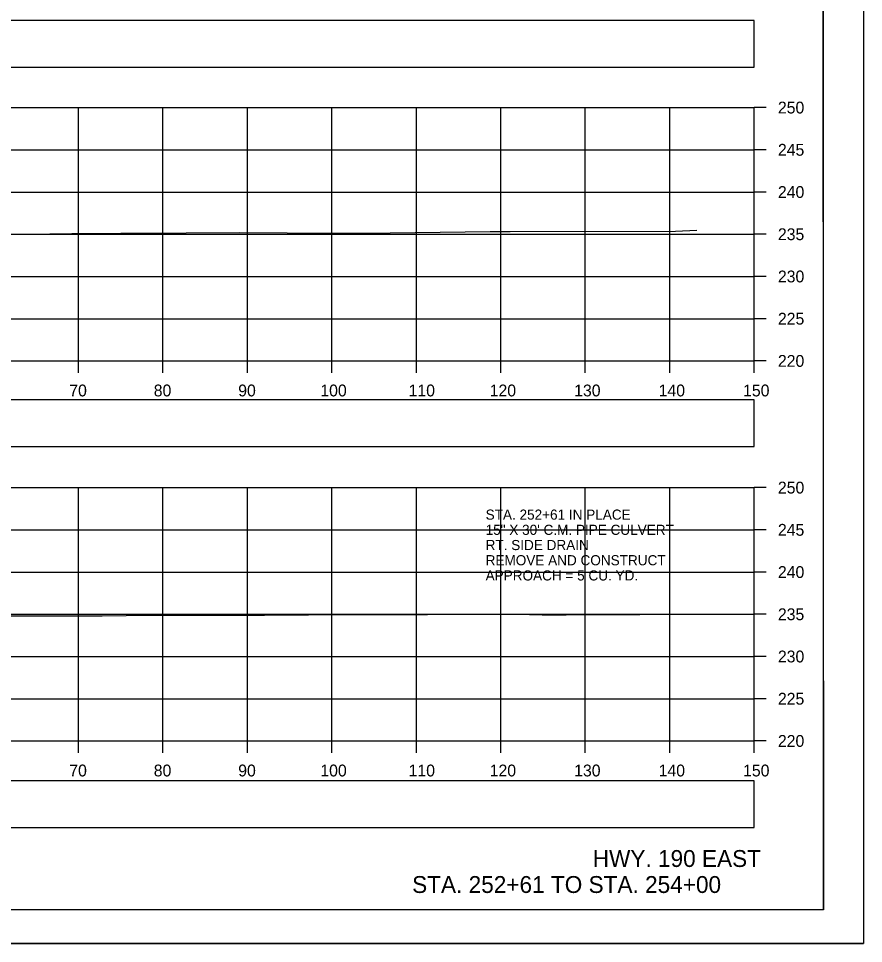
# Model space of a CAD drawing. Extents: x 1369627 to 1374022, y 380035 to 398173.
# Drawn here: x 1372161.4 to 1372261.5, y 391772.4 to 391881.9 of the extents above; entities that cross this region are included whole.
import ezdxf

# ---------------------------------------------------------------- set-up
doc = ezdxf.new("R2010")
doc.units = 0
for name, color, linetype in [('Default', 7, 'Continuous'), ('R_Axis', 7, 'Continuous'), ('R_Axis Annot', 7, 'Continuous'), ('R_Border', 7, 'Continuous'), ('R_Draft', 7, 'Continuous'), ('R_Exist Surface', 7, 'Continuous'), ('R_Grid', 7, 'Continuous'), ('R_No Plot', 7, 'Continuous'), ('R_Water', 7, 'Continuous')]:
    doc.layers.add(name, color=color, linetype=linetype)

msp = doc.modelspace()

# ---------------------------------------------------------------- linework, layer by layer
at = {"layer": 'Default'}
for points in [[(1371948.53, 391876.14), (1372248.53, 391876.14), (1372248.53, 391881.66), (1371948.53, 391881.66)], [(1371948.53, 391831.23), (1372248.53, 391831.23), (1372248.53, 391836.76), (1371948.53, 391836.76)], [(1371948.53, 391786.09), (1372248.53, 391786.09), (1372248.53, 391791.61), (1371948.53, 391791.61)]]:
    msp.add_lwpolyline(points, close=True, dxfattribs=at)
at = {"layer": 'R_Axis'}
for p, q in [((1372248.53, 391841.35), (1372248.53, 391871.35)), ((1372249.93, 391871.35), (1372248.53, 391871.35)), ((1372249.93, 391866.35), (1372248.53, 391866.35)), ((1372249.93, 391861.35), (1372248.53, 391861.35)), ((1372249.93, 391856.35), (1372248.53, 391856.35)), ((1372249.93, 391851.35), (1372248.53, 391851.35)), ((1372249.93, 391846.35), (1372248.53, 391846.35)), ((1371948.53, 391841.35), (1372248.53, 391841.35)), ((1372168.53, 391839.95), (1372168.53, 391841.35)), ((1372178.53, 391839.95), (1372178.53, 391841.35)), ((1372188.53, 391839.95), (1372188.53, 391841.35)), ((1372198.53, 391839.95), (1372198.53, 391841.35)), ((1372208.53, 391839.95), (1372208.53, 391841.35)), ((1372218.53, 391839.95), (1372218.53, 391841.35)), ((1372228.53, 391839.95), (1372228.53, 391841.35)), ((1372238.53, 391839.95), (1372238.53, 391841.35)), ((1372248.53, 391839.95), (1372248.53, 391841.35)), ((1372249.93, 391841.35), (1372248.53, 391841.35)), ((1372248.53, 391796.35), (1372248.53, 391826.35)), ((1372249.93, 391826.35), (1372248.53, 391826.35)), ((1372249.93, 391821.35), (1372248.53, 391821.35)), ((1372249.93, 391816.35), (1372248.53, 391816.35)), ((1372249.93, 391811.35), (1372248.53, 391811.35)), ((1372249.93, 391806.35), (1372248.53, 391806.35)), ((1372249.93, 391801.35), (1372248.53, 391801.35)), ((1371948.53, 391796.35), (1372248.53, 391796.35)), ((1372168.53, 391794.95), (1372168.53, 391796.35)), ((1372178.53, 391794.95), (1372178.53, 391796.35)), ((1372188.53, 391794.95), (1372188.53, 391796.35)), ((1372198.53, 391794.95), (1372198.53, 391796.35)), ((1372208.53, 391794.95), (1372208.53, 391796.35)), ((1372218.53, 391794.95), (1372218.53, 391796.35)), ((1372228.53, 391794.95), (1372228.53, 391796.35)), ((1372238.53, 391794.95), (1372238.53, 391796.35)), ((1372248.53, 391794.95), (1372248.53, 391796.35)), ((1372249.93, 391796.35), (1372248.53, 391796.35))]:
    msp.add_line(p, q, dxfattribs=at)
at = {"layer": 'R_Border'}
for q in [(1372256.71, 391981.81), (1371940.53, 391776.35)]:
    msp.add_line((1372256.71, 391776.35), q, dxfattribs=at)
at = {"layer": 'R_Exist Surface'}
for points in [[(1372154.68, 391856.23), (1372167.73, 391856.43), (1372173.55, 391856.48), (1372181.26, 391856.51), (1372187.64, 391856.57), (1372198.82, 391856.46), (1372202.46, 391856.49), (1372217.27, 391856.69), (1372219.16, 391856.68), (1372219.63, 391856.69), (1372239.22, 391856.73), (1372241.74, 391856.85)], [(1372152.41, 391811.17), (1372167.43, 391811.17), (1372168.1, 391811.17), (1372171.35, 391811.17), (1372174.18, 391811.19), (1372183.85, 391811.26), (1372184.28, 391811.25), (1372186.14, 391811.25), (1372190.54, 391811.25), (1372200.98, 391811.33), (1372209.84, 391811.32), (1372220.4, 391811.35), (1372223.43, 391811.28), (1372226.26, 391811.3), (1372243.69, 391811.35), (1372246.39, 391811.36), (1372248.53, 391811.36)]]:
    msp.add_lwpolyline(points, dxfattribs=at)
at = {"layer": 'R_Grid'}
for p, q in [((1371948.53, 391871.35), (1372248.53, 391871.35)), ((1372168.53, 391841.35), (1372168.53, 391871.35)), ((1372178.53, 391841.35), (1372178.53, 391871.35)), ((1372188.53, 391841.35), (1372188.53, 391871.35)), ((1372198.53, 391841.35), (1372198.53, 391871.35)), ((1372208.53, 391841.35), (1372208.53, 391871.35)), ((1372218.53, 391841.35), (1372218.53, 391871.35)), ((1372228.53, 391841.35), (1372228.53, 391871.35)), ((1372238.53, 391841.35), (1372238.53, 391871.35)), ((1372248.53, 391841.35), (1372248.53, 391871.35)), ((1371948.53, 391866.35), (1372248.53, 391866.35)), ((1371948.53, 391861.35), (1372248.53, 391861.35)), ((1371948.53, 391856.35), (1372248.53, 391856.35)), ((1371948.53, 391851.35), (1372248.53, 391851.35)), ((1371948.53, 391846.35), (1372248.53, 391846.35)), ((1371948.53, 391841.35), (1372248.53, 391841.35)), ((1371948.53, 391826.35), (1372248.53, 391826.35)), ((1372168.53, 391796.35), (1372168.53, 391826.35)), ((1372178.53, 391796.35), (1372178.53, 391826.35)), ((1372188.53, 391796.35), (1372188.53, 391826.35)), ((1372198.53, 391796.35), (1372198.53, 391826.35)), ((1372208.53, 391796.35), (1372208.53, 391826.35)), ((1372218.53, 391796.35), (1372218.53, 391826.35)), ((1372228.53, 391796.35), (1372228.53, 391826.35)), ((1372238.53, 391796.35), (1372238.53, 391826.35)), ((1372248.53, 391796.35), (1372248.53, 391826.35)), ((1371948.53, 391821.35), (1372248.53, 391821.35)), ((1371948.53, 391816.35), (1372248.53, 391816.35)), ((1371948.53, 391811.35), (1372248.53, 391811.35)), ((1371948.53, 391806.35), (1372248.53, 391806.35)), ((1371948.53, 391801.35), (1372248.53, 391801.35)), ((1371948.53, 391796.35), (1372248.53, 391796.35))]:
    msp.add_line(p, q, dxfattribs=at)
at = {"layer": 'R_No Plot'}
msp.add_line((1371928.13, 391772.37), (1372261.46, 391772.37), dxfattribs=at)
for points in [[(1371928.12, 391985.7), (1372261.46, 391985.7), (1372261.46, 391772.37), (1371928.12, 391772.37)], [(1372174.45, 391981.81), (1372194.07, 391981.81), (1372194.07, 391971.93), (1372210.18, 391971.93), (1372233.38, 391971.93), (1372233.38, 391939.26), (1372256.59, 391939.26), (1372256.71, 391776.35), (1371940.53, 391776.35), (1371940.53, 391981.81)]]:
    msp.add_lwpolyline(points, close=True, dxfattribs=at)

# ---------------------------------------------------------------- texts
at = {"layer": 'R_Axis Annot'}
for s, p in [('250', (1372251.33, 391870.65)), ('245', (1372251.33, 391865.65)), ('240', (1372251.33, 391860.65)), ('235', (1372251.33, 391855.65)), ('230', (1372251.33, 391850.65)), ('225', (1372251.33, 391845.65)), ('220', (1372251.33, 391840.65)), ('70', (1372167.44, 391837.15)), ('80', (1372177.44, 391837.15)), ('90', (1372187.44, 391837.15)), ('100', (1372197.16, 391837.15)), ('110', (1372207.61, 391837.15)), ('120', (1372217.21, 391837.15)), ('130', (1372227.21, 391837.15)), ('140', (1372237.21, 391837.15)), ('150', (1372247.21, 391837.15)), ('250', (1372251.33, 391825.65)), ('245', (1372251.33, 391820.65)), ('240', (1372251.33, 391815.65)), ('235', (1372251.33, 391810.65)), ('230', (1372251.33, 391805.65)), ('225', (1372251.33, 391800.65)), ('220', (1372251.33, 391795.65)), ('70', (1372167.44, 391792.15)), ('80', (1372177.44, 391792.15)), ('90', (1372187.44, 391792.15)), ('100', (1372197.16, 391792.15)), ('110', (1372207.61, 391792.15)), ('120', (1372217.21, 391792.15)), ('130', (1372227.21, 391792.15)), ('140', (1372237.21, 391792.15)), ('150', (1372247.21, 391792.15))]:
    msp.add_text(s, height=1.4, dxfattribs=at).set_placement(p)
at = {"layer": 'R_Draft'}
for s, p in [('HWY. 190 EAST', (1372229.41, 391781.43)), ('STA. 252+61 TO STA. 254+00', (1372208.03, 391778.35))]:
    msp.add_text(s, height=2, dxfattribs=at).set_placement(p)
at = {"layer": 'R_Water'}
for s, p in [('STA. 252+61 IN PLACE', (1372216.73, 391822.55)), ('15" X 30\' C.M. PIPE CULVERT', (1372216.73, 391820.75)), ('RT. SIDE DRAIN', (1372216.73, 391818.95)), ('REMOVE AND CONSTRUCT', (1372216.73, 391817.15)), ('APPROACH = 5 CU. YD.', (1372216.73, 391815.35))]:
    msp.add_text(s, height=1.2, dxfattribs=at).set_placement(p)

doc.saveas('drawing.dxf')
